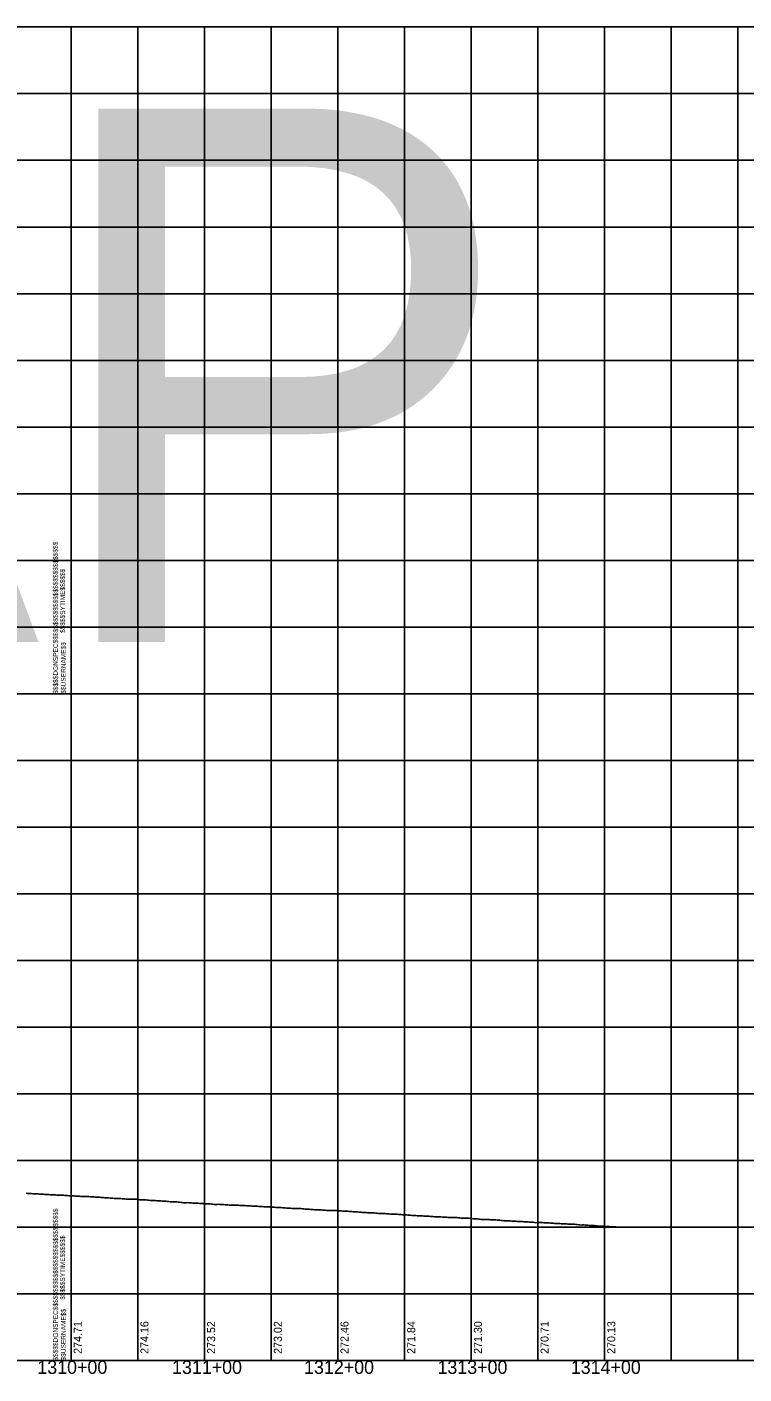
# Model space of a CAD drawing. Extents: x -90830 to 2015517, y -20856 to 836331.
# Drawn here: x 10939 to 11477, y 46128 to 47138 of the extents above; entities that cross this region are included whole.
import ezdxf

# ---------------------------------------------------------------- set-up
doc = ezdxf.new("R2010")
doc.units = 0
for name, color, linetype in [('Level 1', 7, 'Continuous'), ('RD_DDB_Profile_EX', 7, 'Continuous'), ('RD_DDB_StaTX', 7, 'Continuous'), ('RD_DDB_StripGrade', 7, 'Continuous'), ('RD_GPK_Profile_Cell', 7, 'Continuous')]:
    doc.layers.add(name, color=color, linetype=linetype)

msp = doc.modelspace()

# ---------------------------------------------------------------- linework, layer by layer
at = {"layer": 'Level 1'}
for p, q in [((9372.4, 47137.9), (10972.4, 47137.9)), ((10972.4, 47137.9), (10972.4, 46637.9)), ((10972.4, 47137.9), (10972.4, 46637.9)), ((10972.4, 47137.9), (12572.4, 47137.9)), ((10972.4, 47137.9), (10972.4, 46637.9)), ((11022.4, 47137.9), (11022.4, 46637.9)), ((11072.4, 47137.9), (11072.4, 46637.9)), ((11122.4, 47137.9), (11122.4, 46637.9)), ((11172.4, 47137.9), (11172.4, 46637.9)), ((11222.4, 47137.9), (11222.4, 46637.9)), ((11272.4, 47137.9), (11272.4, 46637.9)), ((11322.4, 47137.9), (11322.4, 46637.9)), ((11372.4, 47137.9), (11372.4, 46637.9)), ((11422.4, 47137.9), (11422.4, 46637.9)), ((11472.4, 47137.9), (11472.4, 46637.9)), ((9372.4, 47087.9), (10972.4, 47087.9)), ((10972.4, 47087.9), (12572.4, 47087.9)), ((9372.4, 47037.9), (10972.4, 47037.9)), ((10972.4, 47037.9), (12572.4, 47037.9)), ((9372.4, 46987.9), (10972.4, 46987.9)), ((10972.4, 46987.9), (12572.4, 46987.9)), ((9372.4, 46937.9), (10972.4, 46937.9)), ((10972.4, 46937.9), (12572.4, 46937.9)), ((9372.4, 46887.9), (10972.4, 46887.9)), ((10972.4, 46887.9), (12572.4, 46887.9)), ((9372.4, 46837.9), (10972.4, 46837.9)), ((10972.4, 46837.9), (12572.4, 46837.9)), ((9372.4, 46787.9), (10972.4, 46787.9)), ((10972.4, 46787.9), (12572.4, 46787.9)), ((9372.4, 46737.9), (10972.4, 46737.9)), ((10972.4, 46737.9), (12572.4, 46737.9)), ((9372.4, 46687.9), (10972.4, 46687.9)), ((10972.4, 46687.9), (12572.4, 46687.9)), ((9372.4, 46637.9), (10972.4, 46637.9)), ((9372.4, 46637.9), (10972.4, 46637.9)), ((10972.4, 46637.9), (12572.4, 46637.9)), ((10972.4, 46637.9), (10972.4, 46137.9)), ((10972.4, 46637.9), (10972.4, 46137.9)), ((10972.4, 46637.9), (12572.4, 46637.9)), ((10972.4, 46637.9), (10972.4, 46137.9)), ((11022.4, 46637.9), (11022.4, 46137.9)), ((11072.4, 46637.9), (11072.4, 46137.9)), ((11122.4, 46637.9), (11122.4, 46137.9)), ((11172.4, 46637.9), (11172.4, 46137.9)), ((11222.4, 46637.9), (11222.4, 46137.9)), ((11272.4, 46637.9), (11272.4, 46137.9)), ((11322.4, 46637.9), (11322.4, 46137.9)), ((11372.4, 46637.9), (11372.4, 46137.9)), ((11422.4, 46637.9), (11422.4, 46137.9)), ((11472.4, 46637.9), (11472.4, 46137.9)), ((9372.4, 46587.9), (10972.4, 46587.9)), ((10972.4, 46587.9), (12572.4, 46587.9)), ((9372.4, 46537.9), (10972.4, 46537.9)), ((10972.4, 46537.9), (12572.4, 46537.9)), ((9372.4, 46487.9), (10972.4, 46487.9)), ((10972.4, 46487.9), (12572.4, 46487.9)), ((9372.4, 46437.9), (10972.4, 46437.9)), ((10972.4, 46437.9), (12572.4, 46437.9)), ((9372.4, 46387.9), (10972.4, 46387.9)), ((10972.4, 46387.9), (12572.4, 46387.9)), ((9372.4, 46337.9), (10972.4, 46337.9)), ((10972.4, 46337.9), (12572.4, 46337.9)), ((9372.4, 46287.9), (10972.4, 46287.9)), ((10972.4, 46287.9), (12572.4, 46287.9)), ((9372.4, 46237.9), (10972.4, 46237.9)), ((10972.4, 46237.9), (12572.4, 46237.9)), ((9372.4, 46187.9), (10972.4, 46187.9)), ((10972.4, 46187.9), (12572.4, 46187.9)), ((9372.4, 46137.9), (10972.4, 46137.9)), ((10972.4, 46137.9), (12572.4, 46137.9))]:
    msp.add_line(p, q, dxfattribs=at)
at = {"layer": 'RD_DDB_Profile_EX'}
for points in [[(10938.8, 46263.3), (10939.8, 46263.2), (10940.8, 46263.1), (10941.8, 46263.1), (10942.8, 46263.1), (10943.8, 46263), (10944.8, 46262.9), (10945.8, 46262.9), (10946.8, 46262.9), (10947.8, 46262.8), (10948.8, 46262.7), (10949.8, 46262.6), (10950.8, 46262.6), (10951.8, 46262.6), (10952.8, 46262.5), (10953.8, 46262.5), (10954.8, 46262.4), (10955.8, 46262.3), (10956.8, 46262.2), (10957.8, 46262.1), (10958.8, 46262.1), (10959.8, 46262.1), (10960.8, 46262.1), (10961.8, 46262), (10962.8, 46261.9), (10963.8, 46261.9), (10964.8, 46261.8), (10965.8, 46261.8), (10966.8, 46261.8), (10967.8, 46261.7), (10968.8, 46261.7), (10969.8, 46261.6), (10970.8, 46261.5), (10971.8, 46261.5), (10972.8, 46261.5), (10973.8, 46261.4)], [(10973.8, 46261.4), (10974.8, 46261.3), (10975.8, 46261.2), (10976.8, 46261.2), (10977.8, 46261.2), (10978.8, 46261.1), (10979.8, 46261), (10980.8, 46261), (10981.8, 46260.9), (10982.8, 46260.9), (10983.8, 46260.8), (10984.8, 46260.8), (10985.8, 46260.8), (10986.8, 46260.7), (10987.8, 46260.6), (10988.8, 46260.6), (10989.8, 46260.6), (10990.8, 46260.5), (10991.8, 46260.5), (10992.8, 46260.4), (10993.8, 46260.3), (10994.8, 46260.2), (10995.8, 46260.2), (10996.8, 46260.1), (10997.8, 46260), (10998.8, 46259.9), (10999.8, 46259.9), (11000.8, 46259.8), (11001.8, 46259.7), (11002.8, 46259.7), (11003.8, 46259.6), (11004.8, 46259.4), (11005.8, 46259.3), (11006.8, 46259.3), (11007.8, 46259.3), (11008.8, 46259.3), (11009.8, 46259.3), (11010.8, 46259.2), (11011.8, 46259.1), (11012.8, 46259.1), (11013.8, 46259), (11014.8, 46258.9), (11015.8, 46258.9), (11016.8, 46258.9), (11017.8, 46258.8), (11018.8, 46258.8), (11019.8, 46258.8), (11020.8, 46258.8), (11021.8, 46258.8), (11022.8, 46258.7), (11023.8, 46258.5), (11024.8, 46258.5), (11025.8, 46258.5), (11026.8, 46258.4), (11027.8, 46258.3), (11028.8, 46258.3), (11029.8, 46258.2), (11030.8, 46258.1), (11031.8, 46258), (11032.8, 46257.9), (11033.8, 46257.9), (11034.8, 46257.8), (11035.8, 46257.8), (11036.8, 46257.7), (11037.8, 46257.7), (11038.8, 46257.7), (11039.8, 46257.6), (11040.8, 46257.5), (11041.8, 46257.5), (11042.8, 46257.4), (11043.8, 46257.3), (11044.8, 46257.2), (11045.8, 46257.1), (11046.8, 46257), (11047.8, 46256.9), (11048.8, 46256.9), (11049.8, 46256.9), (11050.8, 46256.9), (11051.8, 46256.8), (11052.8, 46256.7), (11053.8, 46256.6), (11054.8, 46256.5), (11055.8, 46256.4), (11056.8, 46256.2), (11057.8, 46256.2), (11058.8, 46256.2), (11059.8, 46256.3), (11060.8, 46256.2), (11061.8, 46256.1), (11062.8, 46256.1), (11063.8, 46256), (11064.8, 46256), (11065.8, 46255.9), (11066.8, 46255.8), (11067.8, 46255.8), (11068.8, 46255.7), (11069.8, 46255.7), (11070.8, 46255.6), (11071.8, 46255.6), (11072.8, 46255.5), (11073.8, 46255.4)], [(11073.8, 46255.4), (11074.8, 46255.4), (11075.8, 46255.3), (11076.8, 46255.3), (11077.8, 46255.2), (11078.8, 46255.1), (11079.8, 46255), (11080.8, 46255), (11081.8, 46255), (11082.8, 46255.1), (11083.8, 46255), (11084.8, 46254.9), (11085.8, 46254.9), (11086.8, 46254.8), (11087.8, 46254.7), (11088.8, 46254.7), (11089.8, 46254.6), (11090.8, 46254.5), (11091.8, 46254.5), (11092.8, 46254.5), (11093.8, 46254.5), (11094.8, 46254.4), (11095.8, 46254.3), (11096.8, 46254.3), (11097.8, 46254.3), (11098.8, 46254.2), (11099.8, 46254.2), (11100.8, 46254.2), (11101.8, 46254.2), (11102.8, 46254.1), (11103.8, 46254), (11104.8, 46254), (11105.8, 46253.9), (11106.8, 46253.8), (11107.8, 46253.7), (11108.8, 46253.6), (11109.8, 46253.6), (11110.8, 46253.6), (11111.8, 46253.6), (11112.8, 46253.5), (11113.8, 46253.4), (11114.8, 46253.4), (11115.8, 46253.3), (11116.8, 46253.2), (11117.8, 46253.2), (11118.8, 46253.2), (11119.8, 46253.1), (11120.8, 46253.1), (11121.8, 46253.1), (11122.8, 46253), (11123.8, 46252.9), (11124.8, 46252.8), (11125.8, 46252.7), (11126.8, 46252.6), (11127.8, 46252.6), (11128.8, 46252.6), (11129.8, 46252.6), (11130.8, 46252.5), (11131.8, 46252.5), (11132.8, 46252.3), (11133.8, 46252.2), (11134.8, 46252.2), (11135.8, 46252.1), (11136.8, 46252.1), (11137.8, 46252), (11138.8, 46251.9), (11139.8, 46251.9), (11140.8, 46251.8), (11141.8, 46251.8), (11142.8, 46251.9), (11143.8, 46251.8), (11144.8, 46251.8), (11145.8, 46251.7), (11146.8, 46251.6), (11147.8, 46251.5), (11148.8, 46251.4), (11149.8, 46251.4), (11150.8, 46251.3), (11151.8, 46251.2), (11152.8, 46251.1), (11153.8, 46251.1), (11154.8, 46251), (11155.8, 46250.9), (11156.8, 46250.9), (11157.8, 46250.9), (11158.8, 46250.8), (11159.8, 46250.8), (11160.8, 46250.7), (11161.8, 46250.7), (11162.8, 46250.6), (11163.8, 46250.5), (11164.8, 46250.5), (11165.8, 46250.5), (11166.8, 46250.5), (11167.8, 46250.4), (11168.8, 46250.4), (11169.8, 46250.4), (11170.8, 46250.4), (11171.8, 46250.3), (11172.8, 46250.2), (11173.8, 46250.1)], [(11173.8, 46250.1), (11174.8, 46250.1), (11175.8, 46250), (11176.8, 46249.8), (11177.8, 46249.8), (11178.8, 46249.8), (11179.8, 46249.8), (11180.8, 46249.7), (11181.8, 46249.6), (11182.8, 46249.6), (11183.8, 46249.5), (11184.8, 46249.4), (11185.8, 46249.4), (11186.8, 46249.4), (11187.8, 46249.3), (11188.8, 46249.2), (11189.8, 46249.1), (11190.8, 46249), (11191.8, 46249), (11192.8, 46249), (11193.8, 46248.9), (11194.8, 46248.8), (11195.8, 46248.8), (11196.8, 46248.7), (11197.8, 46248.7), (11198.8, 46248.6), (11199.8, 46248.6), (11200.8, 46248.5), (11201.8, 46248.4), (11202.8, 46248.3), (11203.8, 46248.3), (11204.8, 46248.2), (11205.8, 46248.1), (11206.8, 46248.1), (11207.8, 46248.1), (11208.8, 46248), (11209.8, 46247.9), (11210.8, 46247.9), (11211.8, 46247.8), (11212.8, 46247.7), (11213.8, 46247.6), (11214.8, 46247.6), (11215.8, 46247.6), (11216.8, 46247.6), (11217.8, 46247.5), (11218.8, 46247.4), (11219.8, 46247.4), (11220.8, 46247.2), (11221.8, 46247.1), (11222.8, 46247.1), (11223.8, 46247.1), (11224.8, 46247), (11225.8, 46247), (11226.8, 46246.9), (11227.8, 46246.8), (11228.8, 46246.8), (11229.8, 46246.7), (11230.8, 46246.6), (11231.8, 46246.5), (11232.8, 46246.5), (11233.8, 46246.4), (11234.8, 46246.4), (11235.8, 46246.4), (11236.8, 46246.3), (11237.8, 46246.3), (11238.8, 46246.2), (11239.8, 46246.1), (11240.8, 46246.1), (11241.8, 46246), (11242.8, 46245.9), (11243.8, 46245.9), (11244.8, 46245.8), (11245.8, 46245.8), (11246.8, 46245.7), (11247.8, 46245.7), (11248.8, 46245.7), (11249.8, 46245.6), (11250.8, 46245.5), (11251.8, 46245.5), (11252.8, 46245.5), (11253.8, 46245.4), (11254.8, 46245.3), (11255.8, 46245.2), (11256.8, 46245.2), (11257.8, 46245.2), (11258.8, 46245.1), (11259.8, 46245.1), (11260.8, 46245.1), (11261.8, 46245.1), (11262.8, 46245), (11263.8, 46244.9), (11264.8, 46244.8), (11265.8, 46244.8), (11266.8, 46244.7), (11267.8, 46244.7), (11268.8, 46244.7), (11269.8, 46244.6), (11270.8, 46244.6), (11271.8, 46244.5), (11272.8, 46244.4), (11273.8, 46244.3)], [(11273.8, 46244.3), (11274.8, 46244.3), (11275.8, 46244.2), (11276.8, 46244.1), (11277.8, 46244), (11278.8, 46243.9), (11279.8, 46243.8), (11280.8, 46243.8), (11281.8, 46243.7), (11282.8, 46243.7), (11283.8, 46243.7), (11284.8, 46243.6), (11285.8, 46243.6), (11286.8, 46243.5), (11287.8, 46243.5), (11288.8, 46243.4), (11289.8, 46243.4), (11290.8, 46243.4), (11291.8, 46243.2), (11292.8, 46243.1), (11293.8, 46243.1), (11294.8, 46243), (11295.8, 46242.9), (11296.8, 46242.8), (11297.8, 46242.8), (11298.8, 46242.8), (11299.8, 46242.8), (11300.8, 46242.7), (11301.8, 46242.6), (11302.8, 46242.5), (11303.8, 46242.4), (11304.8, 46242.4), (11305.8, 46242.4), (11306.8, 46242.3), (11307.8, 46242.2), (11308.8, 46242.2), (11309.8, 46242.1), (11310.8, 46242.1), (11311.8, 46242), (11312.8, 46241.9), (11313.8, 46241.9), (11314.8, 46241.9), (11315.8, 46241.8), (11316.8, 46241.8), (11317.8, 46241.8), (11318.8, 46241.7), (11319.8, 46241.5), (11320.8, 46241.3), (11321.8, 46241.4), (11322.8, 46241.5), (11323.8, 46241.4), (11324.8, 46241.4), (11325.8, 46241.4), (11326.8, 46241.3), (11327.8, 46241.2), (11328.8, 46241.2), (11329.8, 46241.2), (11330.8, 46241.1), (11331.8, 46241), (11332.8, 46241), (11333.8, 46240.9), (11334.8, 46240.8), (11335.8, 46240.8), (11336.8, 46240.8), (11337.8, 46240.7), (11338.8, 46240.6), (11339.8, 46240.5), (11340.8, 46240.5), (11341.8, 46240.4), (11342.8, 46240.4), (11343.8, 46240.4), (11344.8, 46240.3), (11345.8, 46240.2), (11346.8, 46240.2), (11347.8, 46240.1), (11348.8, 46240.1), (11349.8, 46240.1), (11350.8, 46240), (11351.8, 46239.9), (11352.8, 46239.8), (11353.8, 46239.6), (11354.8, 46239.5), (11355.8, 46239.6), (11356.8, 46239.6), (11357.8, 46239.5), (11358.8, 46239.5), (11359.8, 46239.4), (11360.8, 46239.3), (11361.8, 46239.2), (11362.8, 46239.2), (11363.8, 46239.1), (11364.8, 46239.1), (11365.8, 46239), (11366.8, 46238.9), (11367.8, 46238.8), (11368.8, 46238.8), (11369.8, 46238.7), (11370.8, 46238.6), (11371.8, 46238.6), (11372.8, 46238.6), (11373.8, 46238.5)], [(11373.8, 46238.5), (11374.8, 46238.4), (11375.8, 46238.4), (11376.8, 46238.3), (11377.8, 46238.3), (11378.8, 46238.2), (11379.8, 46238.2), (11380.8, 46238.1), (11381.8, 46238), (11382.8, 46237.9), (11383.2, 46237.9)]]:
    msp.add_lwpolyline(points, dxfattribs=at)
at = {"layer": 'RD_GPK_Profile_Cell'}
msp.add_line((9373.8, 46137.9), (11473.8, 46137.9), dxfattribs=at)

# ---------------------------------------------------------------- texts
at = {"layer": 'Level 1'}
for s, p in [('$$$$$DGNSPEC$$$$$$$$$$$$$$$$$$$$$$$$$$$$', (10962.5, 46637.9)), ('$$$$$SYTIME$$$$$$', (10967.8, 46683.5)), ('$$USERNAME$$', (10968.4, 46638)), ('$$$$$DGNSPEC$$$$$$$$$$$$$$$$$$$$$$$$$$$$', (10962.5, 46137.9)), ('$$$$$SYTIME$$$$$$', (10967.8, 46183.5)), ('$$USERNAME$$', (10968.4, 46138))]:
    msp.add_text(s, height=3.544, rotation=90, dxfattribs=at).set_placement(p)
at = {"layer": 'RD_DDB_StaTX'}
for s, p in [('1310+00', (10947.1, 46127.9)), ('1311+00', (11048.1, 46127.9)), ('1312+00', (11147.1, 46127.9)), ('1313+00', (11247.1, 46127.9)), ('1314+00', (11347.1, 46127.9))]:
    msp.add_text(s, height=10, dxfattribs=at).set_placement(p)
at = {"layer": 'RD_DDB_StripGrade'}
for s, p in [('274.71', (10980.4, 46142.9)), ('274.16', (11030.4, 46142.9)), ('273.52', (11080.4, 46142.9)), ('273.02', (11130.4, 46142.9)), ('272.46', (11180.4, 46142.9)), ('271.84', (11230.4, 46142.9)), ('271.30', (11280.4, 46142.9)), ('270.71', (11330.4, 46142.9)), ('270.13', (11380.4, 46142.9))]:
    msp.add_text(s, height=6, rotation=90, dxfattribs=at).set_placement(p)
at = {"layer": 'RD_GPK_Profile_Cell'}
msp.add_text('NOGAP', height=400, dxfattribs=at).set_placement((9373.8, 46676.7))

doc.saveas('drawing.dxf')
